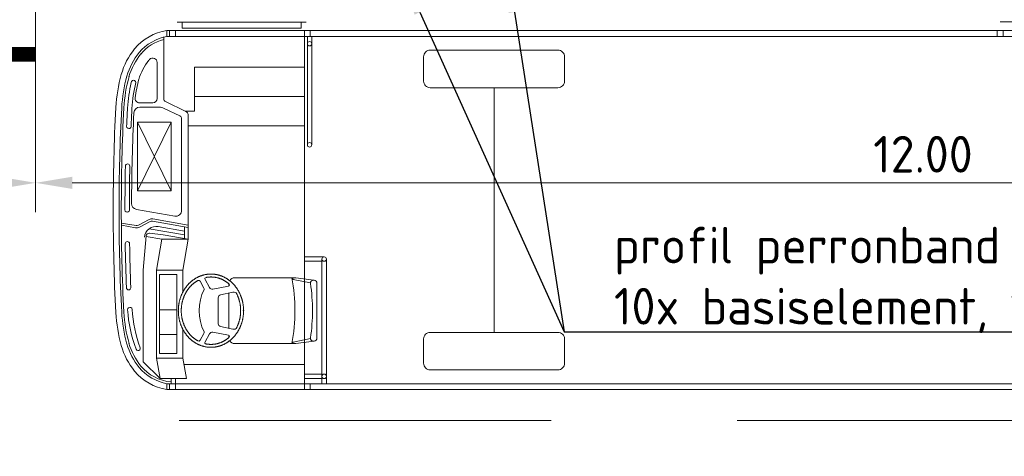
# Model space of a CAD drawing. Header units: metres. Extents: x -699 to 2316, y -1199 to 781.
# Tile 409 of 593: x 799 to 806, y -219 to -216. Entities that reach past the tile are written whole.
import ezdxf
from ezdxf import colors
from ezdxf.entities.mleader import LeaderData, LeaderLine
from ezdxf.math import Vec2, Vec3

# ---------------------------------------------------------------- set-up
doc = ezdxf.new("R2010")
doc.units = ezdxf.units.M
doc.header["$PDMODE"] = 1
doc.linetypes.add('HIDDENX2', pattern=[19.05, 12.7, -6.35])
for name, color, linetype, lineweight in [('N-WE-VH-KANTVERHARDING-G', 210, 'Continuous', 35), ('N-WE-VW-MARKERING_LANGS_STREEP_DOORGETROKKEN-G', 7, 'Continuous', 13), ('X-XX-AL-AANKLEDING-G', 7, 'Continuous', 35), ('X-XX-AL-M', 7, 'Continuous', 18), ('X-XX-AL-T25', 7, 'Continuous', 25)]:
    doc.layers.add(name, color=color, linetype=linetype, lineweight=lineweight)
doc.styles.add('NLCS-ISO-M100-T25', font='NLCS-ISO.ttf', dxfattribs={"height": 0.25})
doc.dimstyles.new('NLCS-M100-T25-PIJL_A_L2_H1', dxfattribs={"dimscale": 0.1, "dimtxt": 2.5, "dimasz": 2.5, "dimexe": 2, "dimexo": 2, "dimgap": 0.7, "dimtad": 1, "dimzin": 0, "dimdsep": 46, "dimtxsty": 'NLCS-ISO-M100-T25', "dimcen": 0, "dimdle": 2, "dimclrd": 256, "dimclre": 256, "dimclrt": 256, "dimadec": 1, "dimazin": 0, "dimtfac": 1, "dimtdec": 3, "dimtofl": 0, "dimtmove": 0, "dimatfit": 3, "dimfxl": 2, "dimtfillclr": 256, "dimtolj": 1, "dimtzin": 0, "dimlwd": -1, "dimlwe": -1, "dimarcsym": 0})

# ---------------------------------------------------------------- blocks, each defined once
blk = doc.blocks.new('bus12metertypetekening')
at = {"color": 253, "lineweight": 5}
for p, q in [((1.3162, 1.2814), (0.4362, 1.2814)), ((0.4702, 1.2414), (0.4702, 1.2814)), ((1.2822, 1.2414), (1.2822, 1.2814)), ((7.385, 1.2844), (6.055, 1.2844)), ((11.665, 1.225), (0.365, 1.225)), ((0.365, 1.225), (0.365, 1.185)), ((0.385, 1.225), (0.385, 1.185)), ((0.425, 1.225), (0.425, 1.185)), ((1.2822, 1.2414), (0.4702, 1.2414)), ((1.305, 1.225), (1.305, 1.185)), ((1.345, 1.225), (1.345, 1.185)), ((6.035, 1.185), (6.035, 1.225)), ((6.075, 1.185), (6.075, 1.225)), ((0.345, 1.18), (0.345, 0.7576)), ((0.3684, 1.185), (11.6623, 1.185)), ((1.305, 1.185), (1.305, 0.23)), ((1.325, 1.185), (1.325, 0.445)), ((1.355, 1.185), (1.355, 0.445)), ((0.3, 1.0069), (0.3, 0.7617)), ((1.305, 0.975), (0.555, 0.975)), ((0.555, 0.675), (0.555, 0.975)), ((2.6, 0.8347), (2.6, -0.8347)), ((0.495, 0.6732), (0.3563, 0.7396)), ((1.305, 0.775), (0.555, 0.775)), ((0.27, 0.7317), (0.1791, 0.7317)), ((0.3131, 0.7017), (0.1808, 0.7017)), ((0.4556, 0.6421), (0.3477, 0.6938)), ((0.555, 0.675), (0.4911, 0.675)), ((0.467, -0.0022), (0.467, 0.6241)), ((0.512, -0.2), (0.512, 0.6461)), ((0.1652, 0.1298), (0.1652, 0.5998)), ((0.395, 0.1298), (0.1652, 0.5998)), ((0.1652, 0.1298), (0.395, 0.5998)), ((0.395, 0.5998), (0.1652, 0.5998)), ((0.395, 0.1298), (0.395, 0.5998)), ((1.305, 0.575), (0.512, 0.575)), ((1.305, 0.23), (1.305, -0.4707)), ((0.395, 0.1298), (0.1652, 0.1298)), ((0.4201, -0.0416), (0.158, 0.0046)), ((0.1714, -0.1041), (0.2449, -0.065)), ((0.512, -0.1035), (0.2707, -0.061)), ((0.1553, -0.1066), (0.0551, -0.089)), ((0.1527, -0.1214), (0.0552, -0.1042)), ((0.1784, -0.1173), (0.252, -0.0783)), ((0.487, -0.1702), (0.2454, -0.1276)), ((0.512, -0.1188), (0.268, -0.0757)), ((0.487, -0.1448), (0.3069, -0.1131)), ((0.487, -0.1956), (0.487, -0.1144)), ((0.205, -0.41), (0.224, -0.1769)), ((0.332, -0.2), (0.2237, -0.1809)), ((0.3412, -0.1699), (0.2463, -0.1586)), ((0.295, -0.41), (0.332, -0.2)), ((0.512, -0.2), (0.332, -0.2)), ((0.512, -0.2), (0.3412, -0.1699)), ((0.475, -0.41), (0.512, -0.2)), ((1.44, -0.32), (1.305, -0.32)), ((1.425, -1.185), (1.425, -0.335)), ((1.455, -1.185), (1.455, -0.335)), ((1.425, -0.35), (1.305, -0.35)), ((0.205, -1.0355), (0.205, -0.41)), ((0.295, -1.01), (0.295, -0.41)), ((0.295, -0.41), (0.475, -0.41)), ((0.315, -0.98), (0.315, -0.44)), ((0.315, -0.44), (0.435, -0.44)), ((0.435, -0.98), (0.435, -0.44)), ((0.475, -0.56), (0.475, -0.41)), ((1.2333, -0.462), (0.83, -0.462)), ((1.2466, -0.4629), (1.3689, -0.4792)), ((0.6194, -0.5324), (0.5925, -0.4854)), ((0.6581, -0.5296), (0.6264, -0.4741)), ((0.7869, -0.5204), (0.6789, -0.5394)), ((0.79, -0.5185), (0.79, -0.504)), ((1.3463, -0.4972), (1.2283, -0.4732)), ((1.305, -0.9033), (1.305, -0.4707)), ((1.3689, -0.4792), (1.3726, -0.4797)), ((1.39, -0.4995), (1.39, -0.687)), ((0.717, -0.7758), (0.717, -0.5982)), ((0.8166, -0.5608), (0.7328, -0.5786)), ((0.79, -0.8076), (0.79, -0.5664)), ((0.435, -0.68), (0.315, -0.68)), ((1.39, -0.8745), (1.39, -0.687)), ((0.8166, -0.8132), (0.7328, -0.7954)), ((0.435, -0.85), (0.315, -0.85)), ((0.475, -1.01), (0.475, -0.8137)), ((0.6194, -0.8416), (0.5925, -0.8886)), ((0.6581, -0.8443), (0.6264, -0.8999)), ((0.7869, -0.8535), (0.6789, -0.8346)), ((0.79, -0.87), (0.79, -0.8555)), ((1.2333, -0.912), (0.83, -0.912)), ((1.3463, -0.8768), (1.2283, -0.9008)), ((1.2466, -0.9111), (1.3689, -0.8948)), ((1.305, -1.185), (1.305, -0.9033)), ((1.3689, -0.8948), (1.3726, -0.8943)), ((0.435, -0.98), (0.315, -0.98)), ((0.205, -1.0355), (0.3197, -1.15)), ((0.475, -1.01), (0.295, -1.01)), ((0.295, -1.01), (0.3197, -1.15)), ((0.475, -1.01), (0.4997, -1.15)), ((1.305, -1.055), (0.4829, -1.055)), ((1.425, -1.12), (1.305, -1.12)), ((0.3197, -1.15), (0.4997, -1.15)), ((11.6623, -1.185), (0.365, -1.185)), ((0.365, -1.225), (0.365, -1.185)), ((0.385, -1.225), (0.385, -1.185)), ((0.395, -1.185), (0.395, -1.15)), ((0.425, -1.185), (0.425, -1.15)), ((0.425, -1.225), (0.425, -1.185)), ((0.425, -1.185), (0.4258, -1.185)), ((1.425, -1.15), (1.305, -1.15)), ((1.305, -1.225), (1.305, -1.185)), ((1.345, -1.225), (1.345, -1.185)), ((11.665, -1.225), (0.365, -1.225))]:
    blk.add_line(p, q, dxfattribs=at)
at = {"color": 253, "lineweight": 5, "flags": 128}
for points in [[(2.1639, 0.8347, -0.414214), (2.1189, 0.8797), (2.1189, 1.0461, -0.414214), (2.1639, 1.0911), (3.0361, 1.0911, -0.414214), (3.0811, 1.0461), (3.0811, 0.8797, -0.414214), (3.0361, 0.8347)], [(2.1639, -0.8347, 0.414214), (2.1189, -0.8797), (2.1189, -1.0461, 0.414214), (2.1639, -1.0911), (3.0361, -1.0911, 0.414214), (3.0811, -1.0461), (3.0811, -0.8797, 0.414214), (3.0361, -0.8347)]]:
    blk.add_lwpolyline(points, format="xyb", close=True, dxfattribs=at)
at = {"color": 253, "lineweight": 5}
blk.add_lwpolyline([(0.888, -0.687, 0.177238), (0.8881, -0.6874, 0.102788), (0.8886, -0.6877, 0.064206), (0.8892, -0.6879, 0.050703), (0.89, -0.688, 0.050703), (0.8907, -0.6879, 0.064206), (0.8914, -0.6877, 0.102788), (0.8918, -0.6874, 0.177238), (0.892, -0.687, 0.177238), (0.8918, -0.6866, 0.102788), (0.8914, -0.6863, 0.064206), (0.8907, -0.6861, 0.050703), (0.89, -0.686, 0.050703), (0.8892, -0.6861, 0.064206), (0.8886, -0.6863, 0.102788), (0.8881, -0.6866, 0.177238)], format="xyb", close=True, dxfattribs=at)
for points in [[(0.667, -0.937, 0), (0.6699, -0.937, 0), (0.6728, -0.9369, 0), (0.6757, -0.9368, 0), (0.6786, -0.9367, 0), (0.6814, -0.9365, 0), (0.6843, -0.9362, 0), (0.6872, -0.936, 0), (0.6901, -0.9357, 0), (0.693, -0.9353, 0), (0.6958, -0.9349, 0), (0.6987, -0.9345, 0), (0.7016, -0.934, 0), (0.7044, -0.9334, 0), (0.7073, -0.9329, 0), (0.7101, -0.9323, 0), (0.7129, -0.9316, 0), (0.7158, -0.9309, 0), (0.7186, -0.9302, 0), (0.7214, -0.9294, 0), (0.7242, -0.9286, 0), (0.727, -0.9278, 0), (0.7298, -0.9269, 0), (0.7325, -0.9259, 0), (0.7353, -0.925, 0), (0.738, -0.9239, 0), (0.7408, -0.9229, 0), (0.7435, -0.9218, 0), (0.7462, -0.9207, 0), (0.7489, -0.9195, 0), (0.7516, -0.9183, 0), (0.7542, -0.917, 0), (0.7569, -0.9157, 0), (0.7595, -0.9144, 0), (0.7622, -0.913, 0), (0.7648, -0.9116, 0), (0.7674, -0.9102, 0), (0.7699, -0.9087, 0), (0.7725, -0.9072, 0), (0.775, -0.9056, 0), (0.7775, -0.904, 0), (0.78, -0.9024, 0), (0.7825, -0.9007, 0), (0.785, -0.899, 0), (0.7874, -0.8973, 0), (0.7898, -0.8955, 0), (0.7923, -0.8937, 0), (0.7946, -0.8919, 0), (0.797, -0.89, 0), (0.7993, -0.8881, 0), (0.8016, -0.8862, 0), (0.8039, -0.8842, 0), (0.8062, -0.8822, 0), (0.8085, -0.8801, 0), (0.8107, -0.878, 0), (0.8129, -0.8759, 0), (0.815, -0.8738, 0), (0.8172, -0.8716, 0), (0.8193, -0.8694, 0), (0.8214, -0.8672, 0), (0.8235, -0.8649, 0), (0.8255, -0.8626, 0), (0.8275, -0.8603, 0), (0.8295, -0.8579, 0), (0.8315, -0.8556, 0), (0.8334, -0.8532, 0), (0.8353, -0.8507, 0), (0.8372, -0.8482, 0), (0.8391, -0.8458, 0), (0.8409, -0.8432, 0), (0.8427, -0.8407, 0), (0.8445, -0.8381, 0), (0.8462, -0.8355, 0), (0.8479, -0.8329, 0), (0.8496, -0.8302, 0), (0.8512, -0.8276, 0), (0.8528, -0.8249, 0), (0.8544, -0.8222, 0), (0.8559, -0.8194, 0), (0.8575, -0.8167, 0), (0.8589, -0.8139, 0), (0.8604, -0.8111, 0), (0.8618, -0.8082, 0), (0.8632, -0.8054, 0), (0.8645, -0.8025, 0), (0.8659, -0.7996, 0), (0.8672, -0.7967, 0), (0.8684, -0.7938, 0), (0.8696, -0.7909, 0), (0.8708, -0.7879, 0), (0.872, -0.7849, 0), (0.8731, -0.7819, 0), (0.8742, -0.7789, 0), (0.8752, -0.7759, 0), (0.8762, -0.7728, 0), (0.8772, -0.7698, 0), (0.8781, -0.7667, 0), (0.879, -0.7636, 0), (0.8799, -0.7605, 0), (0.8807, -0.7574, 0), (0.8815, -0.7543, 0), (0.8823, -0.7512, 0), (0.883, -0.748, 0), (0.8837, -0.7449, 0), (0.8843, -0.7417, 0), (0.885, -0.7386, 0), (0.8855, -0.7354, 0), (0.8861, -0.7322, 0), (0.8866, -0.729, 0), (0.8871, -0.7258, 0), (0.8875, -0.7226, 0), (0.8879, -0.7194, 0), (0.8882, -0.7161, 0), (0.8886, -0.7129, 0), (0.8888, -0.7097, 0), (0.8891, -0.7064, 0), (0.8893, -0.7032, 0), (0.8895, -0.7, 0), (0.8896, -0.6967, 0), (0.8897, -0.6935, 0), (0.8897, -0.6902, 0), (0.8898, -0.687, 0), (0.8897, -0.6838, 0), (0.8897, -0.6805, 0), (0.8896, -0.6773, 0), (0.8895, -0.674, 0), (0.8893, -0.6708, 0), (0.8891, -0.6675, 0), (0.8888, -0.6643, 0), (0.8886, -0.6611, 0), (0.8882, -0.6579, 0), (0.8879, -0.6546, 0), (0.8875, -0.6514, 0), (0.8871, -0.6482, 0), (0.8866, -0.645, 0), (0.8861, -0.6418, 0), (0.8855, -0.6386, 0), (0.885, -0.6354, 0), (0.8843, -0.6323, 0), (0.8837, -0.6291, 0), (0.883, -0.626, 0), (0.8823, -0.6228, 0), (0.8815, -0.6197, 0), (0.8807, -0.6166, 0), (0.8799, -0.6135, 0), (0.879, -0.6104, 0), (0.8781, -0.6073, 0), (0.8772, -0.6042, 0), (0.8762, -0.6012, 0), (0.8752, -0.5981, 0), (0.8742, -0.5951, 0), (0.8731, -0.5921, 0), (0.872, -0.5891, 0), (0.8708, -0.5861, 0), (0.8696, -0.5831, 0), (0.8684, -0.5802, 0), (0.8672, -0.5773, 0), (0.8659, -0.5744, 0), (0.8645, -0.5715, 0), (0.8632, -0.5686, 0), (0.8618, -0.5658, 0), (0.8604, -0.5629, 0), (0.8589, -0.5601, 0), (0.8575, -0.5573, 0), (0.8559, -0.5546, 0), (0.8544, -0.5518, 0), (0.8528, -0.5491, 0), (0.8512, -0.5464, 0), (0.8496, -0.5437, 0), (0.8479, -0.5411, 0), (0.8462, -0.5385, 0), (0.8445, -0.5359, 0), (0.8427, -0.5333, 0), (0.8409, -0.5308, 0), (0.8391, -0.5282, 0), (0.8372, -0.5257, 0), (0.8353, -0.5233, 0), (0.8334, -0.5208, 0), (0.8315, -0.5184, 0), (0.8295, -0.516, 0), (0.8275, -0.5137, 0), (0.8255, -0.5114, 0), (0.8235, -0.5091, 0), (0.8214, -0.5068, 0), (0.8193, -0.5046, 0), (0.8172, -0.5024, 0), (0.815, -0.5002, 0), (0.8129, -0.4981, 0), (0.8107, -0.4959, 0), (0.8085, -0.4939, 0), (0.8062, -0.4918, 0), (0.8039, -0.4898, 0), (0.8016, -0.4878, 0), (0.7993, -0.4859, 0), (0.797, -0.484, 0), (0.7946, -0.4821, 0), (0.7923, -0.4803, 0), (0.7898, -0.4785, 0), (0.7874, -0.4767, 0), (0.785, -0.4749, 0), (0.7825, -0.4732, 0), (0.78, -0.4716, 0), (0.7775, -0.47, 0), (0.775, -0.4684, 0), (0.7725, -0.4668, 0), (0.7699, -0.4653, 0), (0.7674, -0.4638, 0), (0.7648, -0.4624, 0), (0.7622, -0.461, 0), (0.7595, -0.4596, 0), (0.7569, -0.4583, 0), (0.7542, -0.457, 0), (0.7516, -0.4557, 0), (0.7489, -0.4545, 0), (0.7462, -0.4533, 0), (0.7435, -0.4522, 0), (0.7408, -0.4511, 0), (0.738, -0.45, 0), (0.7353, -0.449, 0), (0.7325, -0.4481, 0), (0.7298, -0.4471, 0), (0.727, -0.4462, 0), (0.7242, -0.4454, 0), (0.7214, -0.4446, 0), (0.7186, -0.4438, 0), (0.7158, -0.4431, 0), (0.7129, -0.4424, 0), (0.7101, -0.4417, 0), (0.7073, -0.4411, 0), (0.7044, -0.4405, 0), (0.7016, -0.44, 0), (0.6987, -0.4395, 0), (0.6958, -0.4391, 0), (0.693, -0.4387, 0), (0.6901, -0.4383, 0), (0.6872, -0.438, 0), (0.6843, -0.4378, 0), (0.6814, -0.4375, 0), (0.6786, -0.4373, 0), (0.6757, -0.4372, 0), (0.6728, -0.4371, 0), (0.6699, -0.437, 0), (0.667, -0.437, 0), (0.6641, -0.437, 0), (0.6612, -0.4371, 0), (0.6583, -0.4372, 0), (0.6554, -0.4373, 0), (0.6525, -0.4375, 0), (0.6497, -0.4378, 0), (0.6468, -0.438, 0), (0.6439, -0.4383, 0), (0.641, -0.4387, 0), (0.6382, -0.4391, 0), (0.6353, -0.4395, 0), (0.6324, -0.44, 0), (0.6296, -0.4405, 0), (0.6267, -0.4411, 0), (0.6239, -0.4417, 0), (0.6211, -0.4424, 0), (0.6182, -0.4431, 0), (0.6154, -0.4438, 0), (0.6126, -0.4446, 0), (0.6098, -0.4454, 0), (0.607, -0.4462, 0), (0.6042, -0.4471, 0), (0.6015, -0.4481, 0), (0.5987, -0.449, 0), (0.596, -0.45, 0), (0.5932, -0.4511, 0), (0.5905, -0.4522, 0), (0.5878, -0.4533, 0), (0.5851, -0.4545, 0), (0.5824, -0.4557, 0), (0.5798, -0.457, 0), (0.5771, -0.4583, 0), (0.5745, -0.4596, 0), (0.5718, -0.461, 0), (0.5692, -0.4624, 0), (0.5666, -0.4638, 0), (0.5641, -0.4653, 0), (0.5615, -0.4668, 0), (0.559, -0.4684, 0), (0.5565, -0.47, 0), (0.554, -0.4716, 0), (0.5515, -0.4732, 0), (0.549, -0.4749, 0), (0.5466, -0.4767, 0), (0.5441, -0.4785, 0), (0.5417, -0.4803, 0), (0.5394, -0.4821, 0), (0.537, -0.484, 0), (0.5347, -0.4859, 0), (0.5324, -0.4878, 0), (0.5301, -0.4898, 0), (0.5278, -0.4918, 0), (0.5255, -0.4939, 0), (0.5233, -0.496, 0), (0.5211, -0.4981, 0), (0.519, -0.5002, 0), (0.5168, -0.5024, 0), (0.5147, -0.5046, 0), (0.5126, -0.5068, 0), (0.5105, -0.5091, 0), (0.5085, -0.5114, 0), (0.5065, -0.5137, 0), (0.5045, -0.5161, 0), (0.5025, -0.5184, 0), (0.5006, -0.5208, 0), (0.4987, -0.5233, 0), (0.4968, -0.5258, 0), (0.4949, -0.5282, 0), (0.4931, -0.5308, 0), (0.4913, -0.5333, 0), (0.4895, -0.5359, 0), (0.4878, -0.5385, 0), (0.4861, -0.5411, 0), (0.4844, -0.5438, 0), (0.4828, -0.5464, 0), (0.4812, -0.5491, 0), (0.4796, -0.5518, 0), (0.4781, -0.5546, 0), (0.4765, -0.5573, 0), (0.4751, -0.5601, 0), (0.4736, -0.5629, 0), (0.4722, -0.5658, 0), (0.4708, -0.5686, 0), (0.4695, -0.5715, 0), (0.4681, -0.5744, 0), (0.4668, -0.5773, 0), (0.4656, -0.5802, 0), (0.4644, -0.5831, 0), (0.4632, -0.5861, 0), (0.462, -0.5891, 0), (0.4609, -0.5921, 0), (0.4598, -0.5951, 0), (0.4588, -0.5981, 0), (0.4578, -0.6012, 0), (0.4568, -0.6042, 0), (0.4559, -0.6073, 0), (0.455, -0.6104, 0), (0.4541, -0.6135, 0), (0.4533, -0.6166, 0), (0.4525, -0.6197, 0), (0.4517, -0.6228, 0), (0.451, -0.626, 0), (0.4503, -0.6291, 0), (0.4496, -0.6323, 0), (0.449, -0.6354, 0), (0.4485, -0.6386, 0), (0.4479, -0.6418, 0), (0.4474, -0.645, 0), (0.4469, -0.6482, 0), (0.4465, -0.6514, 0), (0.4461, -0.6546, 0), (0.4458, -0.6579, 0), (0.4454, -0.6611, 0), (0.4452, -0.6643, 0), (0.4449, -0.6675, 0), (0.4447, -0.6708, 0), (0.4445, -0.674, 0), (0.4444, -0.6773, 0), (0.4443, -0.6805, 0), (0.4443, -0.6838, 0), (0.4442, -0.687, 0), (0.4443, -0.6902, 0), (0.4443, -0.6935, 0), (0.4444, -0.6967, 0), (0.4445, -0.7, 0), (0.4447, -0.7032, 0), (0.4449, -0.7065, 0), (0.4452, -0.7097, 0), (0.4454, -0.7129, 0), (0.4458, -0.7161, 0), (0.4461, -0.7194, 0), (0.4465, -0.7226, 0), (0.4469, -0.7258, 0), (0.4474, -0.729, 0), (0.4479, -0.7322, 0), (0.4485, -0.7354, 0), (0.449, -0.7386, 0), (0.4497, -0.7417, 0), (0.4503, -0.7449, 0), (0.451, -0.748, 0), (0.4517, -0.7512, 0), (0.4525, -0.7543, 0), (0.4533, -0.7574, 0), (0.4541, -0.7605, 0), (0.455, -0.7636, 0), (0.4559, -0.7667, 0), (0.4568, -0.7698, 0), (0.4578, -0.7728, 0), (0.4588, -0.7759, 0), (0.4598, -0.7789, 0), (0.4609, -0.7819, 0), (0.462, -0.7849, 0), (0.4632, -0.7879, 0), (0.4644, -0.7909, 0), (0.4656, -0.7938, 0), (0.4668, -0.7967, 0), (0.4681, -0.7996, 0), (0.4695, -0.8025, 0), (0.4708, -0.8054, 0), (0.4722, -0.8082, 0), (0.4736, -0.8111, 0), (0.4751, -0.8139, 0), (0.4765, -0.8167, 0), (0.4781, -0.8194, 0), (0.4796, -0.8222, 0), (0.4812, -0.8249, 0), (0.4828, -0.8276, 0), (0.4844, -0.8302, 0), (0.4861, -0.8329, 0), (0.4878, -0.8355, 0), (0.4896, -0.8381, 0), (0.4913, -0.8407, 0), (0.4931, -0.8432, 0), (0.4949, -0.8458, 0), (0.4968, -0.8482, 0), (0.4987, -0.8507, 0), (0.5006, -0.8532, 0), (0.5025, -0.8556, 0), (0.5045, -0.8579, 0), (0.5065, -0.8603, 0), (0.5085, -0.8626, 0), (0.5105, -0.8649, 0), (0.5126, -0.8672, 0), (0.5147, -0.8694, 0), (0.5168, -0.8716, 0), (0.519, -0.8738, 0), (0.5211, -0.8759, 0), (0.5233, -0.878, 0), (0.5256, -0.8801, 0), (0.5278, -0.8822, 0), (0.5301, -0.8842, 0), (0.5324, -0.8862, 0), (0.5347, -0.8881, 0), (0.537, -0.89, 0), (0.5394, -0.8919, 0), (0.5418, -0.8937, 0), (0.5442, -0.8955, 0), (0.5466, -0.8973, 0), (0.549, -0.8991, 0), (0.5515, -0.9008, 0), (0.554, -0.9024, 0), (0.5565, -0.904, 0), (0.559, -0.9056, 0), (0.5615, -0.9072, 0), (0.5641, -0.9087, 0), (0.5667, -0.9102, 0), (0.5692, -0.9116, 0), (0.5718, -0.913, 0), (0.5745, -0.9144, 0), (0.5771, -0.9157, 0), (0.5798, -0.917, 0), (0.5824, -0.9183, 0), (0.5851, -0.9195, 0), (0.5878, -0.9207, 0), (0.5905, -0.9218, 0), (0.5932, -0.9229, 0), (0.596, -0.9239, 0), (0.5987, -0.925, 0), (0.6015, -0.9259, 0), (0.6042, -0.9269, 0), (0.607, -0.9278, 0), (0.6098, -0.9286, 0), (0.6126, -0.9294, 0), (0.6154, -0.9302, 0), (0.6182, -0.9309, 0), (0.6211, -0.9316, 0), (0.6239, -0.9323, 0), (0.6267, -0.9329, 0), (0.6296, -0.9334, 0), (0.6324, -0.934, 0), (0.6353, -0.9345, 0), (0.6382, -0.9349, 0), (0.641, -0.9353, 0), (0.6439, -0.9357, 0), (0.6468, -0.936, 0), (0.6497, -0.9362, 0), (0.6526, -0.9365, 0), (0.6554, -0.9367, 0), (0.6583, -0.9368, 0), (0.6612, -0.9369, 0), (0.6641, -0.937, 0), (0.667, -0.937, 0)], [(0.7883, -0.5027, 0), (0.7866, -0.5013, 0), (0.7845, -0.4995, 0), (0.7823, -0.4978, 0), (0.7801, -0.4962, 0), (0.7779, -0.4945, 0), (0.7757, -0.4929, 0), (0.7735, -0.4913, 0), (0.7713, -0.4898, 0), (0.769, -0.4883, 0), (0.7668, -0.4868, 0), (0.7645, -0.4853, 0), (0.7622, -0.4839, 0), (0.7598, -0.4825, 0), (0.7575, -0.4812, 0), (0.7552, -0.4799, 0), (0.7528, -0.4786, 0), (0.7504, -0.4774, 0), (0.748, -0.4762, 0), (0.7456, -0.475, 0), (0.7432, -0.4739, 0), (0.7408, -0.4728, 0), (0.7384, -0.4717, 0), (0.7359, -0.4707, 0), (0.7335, -0.4697, 0), (0.731, -0.4688, 0), (0.7285, -0.4678, 0), (0.726, -0.467, 0), (0.7235, -0.4661, 0), (0.721, -0.4653, 0), (0.7185, -0.4645, 0), (0.716, -0.4638, 0), (0.7134, -0.4631, 0), (0.7109, -0.4625, 0), (0.7083, -0.4618, 0), (0.7058, -0.4612, 0), (0.7032, -0.4607, 0), (0.7007, -0.4602, 0), (0.6981, -0.4597, 0), (0.6955, -0.4593, 0), (0.693, -0.4589, 0), (0.6904, -0.4585, 0), (0.6878, -0.4582, 0), (0.6852, -0.4579, 0), (0.6826, -0.4577, 0), (0.68, -0.4575, 0), (0.6774, -0.4573, 0), (0.6748, -0.4572, 0), (0.6722, -0.4571, 0), (0.6696, -0.457, 0), (0.667, -0.457, 0), (0.6644, -0.457, 0), (0.6618, -0.4571, 0), (0.6592, -0.4572, 0), (0.6566, -0.4573, 0), (0.654, -0.4575, 0), (0.6514, -0.4577, 0), (0.6488, -0.4579, 0), (0.6463, -0.4582, 0), (0.6437, -0.4585, 0), (0.6411, -0.4589, 0), (0.6385, -0.4593, 0), (0.6359, -0.4597, 0), (0.6334, -0.4602, 0), (0.6333, -0.4602, 0)], [(0.5779, -0.4805, 0), (0.5765, -0.4812, 0), (0.5742, -0.4826, 0), (0.5719, -0.4839, 0), (0.5696, -0.4853, 0), (0.5673, -0.4868, 0), (0.565, -0.4883, 0), (0.5627, -0.4898, 0), (0.5605, -0.4913, 0), (0.5583, -0.4929, 0), (0.5561, -0.4945, 0), (0.5539, -0.4962, 0), (0.5517, -0.4978, 0), (0.5496, -0.4996, 0), (0.5474, -0.5013, 0), (0.5453, -0.5031, 0), (0.5432, -0.5049, 0), (0.5412, -0.5067, 0), (0.5391, -0.5086, 0), (0.5371, -0.5105, 0), (0.5351, -0.5124, 0), (0.5331, -0.5144, 0), (0.5311, -0.5163, 0), (0.5292, -0.5184, 0), (0.5273, -0.5204, 0), (0.5254, -0.5225, 0), (0.5235, -0.5246, 0), (0.5217, -0.5267, 0), (0.5198, -0.5289, 0), (0.518, -0.5311, 0), (0.5163, -0.5333, 0), (0.5145, -0.5355, 0), (0.5128, -0.5378, 0), (0.5111, -0.5401, 0), (0.5094, -0.5424, 0), (0.5078, -0.5447, 0), (0.5061, -0.5471, 0), (0.5045, -0.5495, 0), (0.503, -0.5519, 0), (0.5014, -0.5543, 0), (0.4999, -0.5568, 0), (0.4984, -0.5593, 0), (0.497, -0.5618, 0), (0.4956, -0.5643, 0), (0.4942, -0.5669, 0), (0.4928, -0.5694, 0), (0.4914, -0.572, 0), (0.4901, -0.5746, 0), (0.4889, -0.5773, 0), (0.4876, -0.5799, 0), (0.4864, -0.5826, 0), (0.4852, -0.5853, 0), (0.484, -0.588, 0), (0.4829, -0.5907, 0), (0.4818, -0.5934, 0), (0.4808, -0.5962, 0), (0.4797, -0.599, 0), (0.4787, -0.6017, 0), (0.4778, -0.6045, 0), (0.4768, -0.6074, 0), (0.4759, -0.6102, 0), (0.475, -0.613, 0), (0.4742, -0.6159, 0), (0.4734, -0.6188, 0), (0.4726, -0.6216, 0), (0.4719, -0.6245, 0), (0.4712, -0.6274, 0), (0.4705, -0.6303, 0), (0.4699, -0.6333, 0), (0.4693, -0.6362, 0), (0.4687, -0.6391, 0), (0.4682, -0.6421, 0), (0.4677, -0.6451, 0), (0.4672, -0.648, 0), (0.4668, -0.651, 0), (0.4664, -0.654, 0), (0.466, -0.657, 0), (0.4657, -0.6599, 0), (0.4654, -0.6629, 0), (0.4651, -0.6659, 0), (0.4649, -0.6689, 0), (0.4647, -0.672, 0), (0.4645, -0.675, 0), (0.4644, -0.678, 0), (0.4643, -0.681, 0), (0.4643, -0.684, 0), (0.4643, -0.687, 0), (0.4643, -0.69, 0), (0.4643, -0.693, 0), (0.4644, -0.696, 0), (0.4645, -0.6991, 0), (0.4647, -0.7021, 0), (0.4649, -0.7051, 0), (0.4651, -0.7081, 0), (0.4654, -0.7111, 0), (0.4657, -0.7141, 0), (0.466, -0.7171, 0), (0.4664, -0.72, 0), (0.4668, -0.723, 0), (0.4672, -0.726, 0), (0.4677, -0.729, 0), (0.4682, -0.7319, 0), (0.4687, -0.7349, 0), (0.4693, -0.7378, 0), (0.4699, -0.7407, 0), (0.4705, -0.7437, 0), (0.4712, -0.7466, 0), (0.4719, -0.7495, 0), (0.4726, -0.7524, 0), (0.4734, -0.7553, 0), (0.4742, -0.7581, 0), (0.475, -0.761, 0), (0.4759, -0.7638, 0), (0.4768, -0.7667, 0), (0.4778, -0.7695, 0), (0.4787, -0.7723, 0), (0.4797, -0.7751, 0), (0.4808, -0.7778, 0), (0.4818, -0.7806, 0), (0.4829, -0.7833, 0), (0.484, -0.786, 0), (0.4852, -0.7888, 0), (0.4864, -0.7914, 0), (0.4876, -0.7941, 0), (0.4889, -0.7968, 0), (0.4901, -0.7994, 0), (0.4914, -0.802, 0), (0.4928, -0.8046, 0), (0.4941, -0.8072, 0), (0.4955, -0.8097, 0), (0.497, -0.8122, 0), (0.4984, -0.8147, 0), (0.4999, -0.8172, 0), (0.5014, -0.8197, 0), (0.503, -0.8221, 0), (0.5045, -0.8245, 0), (0.5061, -0.8269, 0), (0.5077, -0.8293, 0), (0.5094, -0.8316, 0), (0.5111, -0.8339, 0), (0.5128, -0.8362, 0), (0.5145, -0.8385, 0), (0.5162, -0.8407, 0), (0.518, -0.8429, 0), (0.5198, -0.8451, 0), (0.5216, -0.8473, 0), (0.5235, -0.8494, 0), (0.5254, -0.8515, 0), (0.5273, -0.8536, 0), (0.5292, -0.8556, 0), (0.5311, -0.8577, 0), (0.5331, -0.8596, 0), (0.5351, -0.8616, 0), (0.5371, -0.8635, 0), (0.5391, -0.8654, 0), (0.5412, -0.8673, 0), (0.5432, -0.8691, 0), (0.5453, -0.8709, 0), (0.5474, -0.8727, 0), (0.5496, -0.8745, 0), (0.5517, -0.8762, 0), (0.5539, -0.8778, 0), (0.5561, -0.8795, 0), (0.5583, -0.8811, 0), (0.5605, -0.8827, 0), (0.5627, -0.8842, 0), (0.565, -0.8857, 0), (0.5673, -0.8872, 0), (0.5696, -0.8887, 0), (0.5719, -0.8901, 0), (0.5742, -0.8914, 0), (0.5765, -0.8928, 0), (0.5776, -0.8934, 0)], [(0.8423, -0.8025, 0), (0.8426, -0.802, 0), (0.8439, -0.7994, 0), (0.8452, -0.7967, 0), (0.8464, -0.7941, 0), (0.8476, -0.7914, 0), (0.8488, -0.7887, 0), (0.85, -0.786, 0), (0.8511, -0.7833, 0), (0.8522, -0.7806, 0), (0.8533, -0.7778, 0), (0.8543, -0.775, 0), (0.8553, -0.7723, 0), (0.8563, -0.7695, 0), (0.8572, -0.7666, 0), (0.8581, -0.7638, 0), (0.859, -0.761, 0), (0.8598, -0.7581, 0), (0.8606, -0.7552, 0), (0.8614, -0.7524, 0), (0.8621, -0.7495, 0), (0.8628, -0.7466, 0), (0.8635, -0.7437, 0), (0.8641, -0.7407, 0), (0.8647, -0.7378, 0), (0.8653, -0.7349, 0), (0.8659, -0.7319, 0), (0.8664, -0.7289, 0), (0.8668, -0.726, 0), (0.8673, -0.723, 0), (0.8677, -0.72, 0), (0.868, -0.717, 0), (0.8683, -0.7141, 0), (0.8686, -0.7111, 0), (0.8689, -0.7081, 0), (0.8691, -0.7051, 0), (0.8693, -0.702, 0), (0.8695, -0.699, 0), (0.8696, -0.696, 0), (0.8697, -0.693, 0), (0.8697, -0.69, 0), (0.8698, -0.687, 0), (0.8697, -0.684, 0), (0.8697, -0.681, 0), (0.8696, -0.6779, 0), (0.8695, -0.6749, 0), (0.8693, -0.6719, 0), (0.8691, -0.6689, 0), (0.8689, -0.6659, 0), (0.8686, -0.6629, 0), (0.8684, -0.6599, 0), (0.868, -0.6569, 0), (0.8677, -0.654, 0), (0.8673, -0.651, 0), (0.8668, -0.648, 0), (0.8664, -0.645, 0), (0.8659, -0.6421, 0), (0.8653, -0.6391, 0), (0.8647, -0.6362, 0), (0.8641, -0.6332, 0), (0.8635, -0.6303, 0), (0.8628, -0.6274, 0), (0.8621, -0.6245, 0), (0.8614, -0.6216, 0), (0.8606, -0.6187, 0), (0.8598, -0.6159, 0), (0.859, -0.613, 0), (0.8581, -0.6102, 0), (0.8572, -0.6073, 0), (0.8563, -0.6045, 0), (0.8553, -0.6017, 0), (0.8543, -0.5989, 0), (0.8533, -0.5962, 0), (0.8522, -0.5934, 0), (0.8511, -0.5907, 0), (0.85, -0.588, 0), (0.8488, -0.5852, 0), (0.8476, -0.5826, 0), (0.8464, -0.5799, 0), (0.8452, -0.5772, 0), (0.8439, -0.5746, 0), (0.8429, -0.5726, 0)], [(0.6669, -0.917, 0), (0.6696, -0.917, 0), (0.6722, -0.9169, 0), (0.6748, -0.9168, 0), (0.6774, -0.9167, 0), (0.68, -0.9165, 0), (0.6826, -0.9163, 0), (0.6852, -0.9161, 0), (0.6878, -0.9158, 0), (0.6904, -0.9155, 0), (0.6929, -0.9151, 0), (0.6955, -0.9147, 0), (0.6981, -0.9143, 0), (0.7007, -0.9138, 0), (0.7032, -0.9133, 0), (0.7058, -0.9127, 0), (0.7083, -0.9122, 0), (0.7109, -0.9115, 0), (0.7134, -0.9109, 0), (0.7159, -0.9102, 0), (0.7185, -0.9094, 0), (0.721, -0.9087, 0), (0.7235, -0.9079, 0), (0.726, -0.907, 0), (0.7285, -0.9061, 0), (0.731, -0.9052, 0), (0.7334, -0.9043, 0), (0.7359, -0.9033, 0), (0.7383, -0.9023, 0), (0.7408, -0.9012, 0), (0.7432, -0.9001, 0), (0.7456, -0.899, 0), (0.748, -0.8978, 0), (0.7504, -0.8966, 0), (0.7528, -0.8954, 0), (0.7551, -0.8941, 0), (0.7575, -0.8928, 0), (0.7598, -0.8914, 0), (0.7621, -0.8901, 0), (0.7645, -0.8886, 0), (0.7667, -0.8872, 0), (0.769, -0.8857, 0), (0.7713, -0.8842, 0), (0.7735, -0.8827, 0), (0.7757, -0.8811, 0), (0.7779, -0.8795, 0), (0.7801, -0.8778, 0), (0.7823, -0.8761, 0), (0.7844, -0.8744, 0), (0.7866, -0.8727, 0), (0.7882, -0.8713, 0)], [(0.6314, -0.9134, 0), (0.6333, -0.9138, 0), (0.6359, -0.9143, 0), (0.6385, -0.9147, 0), (0.6411, -0.9151, 0), (0.6437, -0.9155, 0), (0.6462, -0.9158, 0), (0.6488, -0.9161, 0), (0.6514, -0.9163, 0), (0.654, -0.9165, 0), (0.6566, -0.9167, 0), (0.6592, -0.9168, 0), (0.6618, -0.9169, 0), (0.6644, -0.917, 0), (0.6672, -0.917, 0)]]:
    blk.add_polyline3d(points, dxfattribs=at)
for centre in [(1.34, 1.135), (1.34, 0.445), (1.44, -0.335), (1.44, -1.135)]:
    blk.add_circle(centre, 0.015, dxfattribs=at)
for centre, radius, start, end in [((0.4247, 0.8649), 0.365, 99.41913, 139.90387), ((0.4247, 0.8649), 0.325, 99.98337, 139.90387), ((0.4247, 0.8649), 0.31, 104.9039, 139.90387), ((0.5407, 0.7834), 0.5064, 141.3062, 163.76573), ((0.5407, 0.7834), 0.4664, 141.3062, 163.76573), ((0.5407, 0.7834), 0.4514, 141.3062, 163.76573), ((0.5407, 0.7834), 0.3814, 141.3062, 163.76573), ((0.4247, 0.8649), 0.24, 137.45503, 139.90387), ((0.27, 1.0069), 0.03, 0, 137.45428), ((1.1034, 0.6369), 1.0877, 164.6425, 176.66068), ((1.1034, 0.6369), 1.0477, 164.6425, 176.66068), ((1.1034, 0.6369), 1.0327, 164.6425, 176.66068), ((0.1384, 0.87), 0.0154, 359.99908, 180), ((1.1034, 0.6369), 0.9627, 164.6425, 172.31499), ((1.1034, 0.6369), 1.0077, 166.62714, 176.66068), ((1.1034, 0.6369), 0.9777, 166.20886, 176.66068), ((0.1791, 0.7617), 0.03, 172.31506, 269.99928), ((0.27, 0.7617), 0.03, 270, 0), ((0.365, 0.7576), 0.02, 180.00037, 244.40748), ((13, 0.025), 13, 177.0224, 180.11017), ((13, 0.025), 12.96, 177.0224, 180.11017), ((13, 0.025), 12.945, 177.0224, 180.11017), ((13, 0.025), 12.92, 177.02242, 177.57675), ((13, 0.025), 12.89, 177.02632, 177.57675), ((0.1808, 0.6617), 0.04, 90, 177.1568), ((0.3131, 0.6217), 0.08, 64.40662, 89.99994), ((0.482, 0.6461), 0.03, 0, 64.40756), ((13, 0.025), 12.875, 177.15678, 179.91533), ((0.447, 0.6241), 0.02, 0, 64.40651), ((0.1065, 0.5706), 0.015, 177.57739, 357.57741), ((13, 0.025), 12.92, 178.78036, 180.11017), ((0.0979, 0.3), 0.015, 0.00093, 180), ((13, 0.025), 12.89, 178.77751, 180.1111), ((13, -0.025), 13, 179.88983, 182.97759), ((0.095, 0.0001), 0.015, 179.71094, 359.71094), ((0.165, 0.044), 0.04, 179.91534, 259.99947), ((13, -0.025), 12.96, 179.88983, 182.97759), ((13, -0.025), 12.945, 179.88983, 182.97759), ((0.2637, -0.1004), 0.04, 79.99963, 117.97565), ((0.427, -0.0022), 0.04, 260.00014, 359.99989), ((0.1597, -0.082), 0.04, 259.9997, 297.97572), ((0.1597, -0.082), 0.025, 259.99957, 297.97604), ((0.293, -0.1918), 0.08, 79.99985, 175.33423), ((0.2637, -0.1004), 0.025, 80.00064, 117.97499), ((0.2439, -0.1785), 0.02, 83.23077, 175.33511), ((0.0966, -0.23), 0.015, 0.0056, 180), ((13, -0.025), 12.92, 180.90915, 182.24008), ((13, -0.025), 12.89, 180.91126, 182.2453), ((0.6341, -0.4692), 0.00906, 95.12158, 212.26953), ((0.83, -0.502), 0.04, 90, 150.75775), ((-0.0357, -0.687), 1.2757, 0, 10.15845), ((1.2424, -0.454), 0.0238, 199.66023, 233.71282), ((1.2333, -0.562), 0.1, 82.40543, 90.00003), ((0.1049, -0.53), 0.015, 180, 359.99907), ((0.5826, -0.4907), 0.0112, 27.94481, 116.27866), ((0.6107, -0.5374), 0.01, 334.60973, 29.71248), ((0.6755, -0.5197), 0.02, 209.7124, 279.97385), ((0.7833, -0.5112), 0.00986, 291.13595, 59.60277), ((1.3663, -0.499), 0.02, 82.4054, 188.34193), ((0.0843, -0.687), 1.2757, 0, 8.34192), ((1.37, -0.4995), 0.02, 0, 82.40543), ((0.9259, -0.687), 0.3389, 154.60973, 205.39029), ((0.737, -0.5982), 0.02, 102.03427, 180), ((0.8228, -0.5821), 0.0222, 25.32922, 105.98892), ((0.1133, -0.6791), 0.015, 3.43207, 183.43208), ((1.1034, -0.6369), 1.0877, 183.33931, 195.35749), ((1.1034, -0.6369), 1.0477, 183.33931, 195.35749), ((1.1034, -0.6369), 1.0327, 183.33931, 195.35749), ((1.0181, -0.6248), 0.9214, 183.4319, 200.66428), ((1.0181, -0.6248), 0.8914, 183.4319, 200.66428), ((-0.0357, -0.687), 1.2757, 349.84155, 0.00021), ((0.0843, -0.687), 1.2757, 351.65808, 0.00021), ((0.737, -0.7758), 0.02, 180.00002, 257.96572), ((0.8228, -0.7919), 0.0222, 254.01108, 334.67078), ((0.6107, -0.8366), 0.01, 330.28753, 25.39029), ((0.6755, -0.8543), 0.02, 80.02615, 150.2876), ((0.7833, -0.8627), 0.00986, 299.57172, 68.86404), ((1.3663, -0.875), 0.02, 171.65808, 277.59462), ((0.5407, -0.7834), 0.5064, 196.23426, 218.69379), ((0.5407, -0.7834), 0.4664, 196.23426, 218.69379), ((0.5407, -0.7834), 0.4514, 196.23426, 218.69379), ((0.17, -0.9447), 0.015, 200.66257, 20.66257), ((0.5826, -0.8833), 0.0112, 243.72134, 332.05519), ((0.6341, -0.9048), 0.00906, 147.73047, 264.8784), ((0.83, -0.872), 0.04, 209.3214, 270), ((1.2424, -0.92), 0.0238, 126.28717, 160.33978), ((1.2333, -0.812), 0.1, 269.99997, 277.59458), ((1.37, -0.8745), 0.02, 277.59457, 0), ((0.4247, -0.8649), 0.325, 220.09613, 260.01656), ((0.4247, -0.8649), 0.31, 220.09613, 264.49536), ((0.4247, -0.8649), 0.365, 220.09613, 260.58082)]:
    blk.add_arc(centre, radius, start, end, dxfattribs=at)
blk = doc.blocks.new('*D2157')
at = {"layer": 'Defpoints', "color": 0, "transparency": 16777216}
for p in [(799.0688, -215.4444), (811.0688, -215.8794), (811.0688, -217.0069)]:
    blk.add_point(p, dxfattribs=at)
at = {"layer": 'X-XX-AL-M', "transparency": 16777216}
for p, q in [((799.0688, -215.6444), (799.0688, -217.2069)), ((811.0688, -216.0794), (811.0688, -217.2069)), ((799.3188, -217.0069), (810.8188, -217.0069))]:
    blk.add_line(p, q, dxfattribs=at)
for points in [[(799.3188, -216.9653), (799.3188, -217.0486), (799.0688, -217.0069)], [(810.8188, -216.9653), (810.8188, -217.0486), (811.0688, -217.0069)]]:
    blk.add_solid(points, dxfattribs=at)
at = {"layer": 'X-XX-AL-M', "transparency": 16777216, "insert": (805.1263, -216.8119), "char_height": 0.25, "attachment_point": 5, "style": 'NLCS-ISO-M100-T25'}
blk.add_mtext('\\A1;12.00', dxfattribs=at)
blk = doc.blocks.new('*D2158')
at = {"layer": 'Defpoints', "color": 0, "transparency": 16777216}
for p in [(797.0688, -215.8794), (799.0688, -215.8794), (797.0688, -217.0069)]:
    blk.add_point(p, dxfattribs=at)
at = {"layer": 'X-XX-AL-M', "transparency": 16777216}
for p, q in [((797.0688, -216.0794), (797.0688, -217.2069)), ((799.0688, -216.0794), (799.0688, -217.2069)), ((798.8188, -217.0069), (797.3188, -217.0069))]:
    blk.add_line(p, q, dxfattribs=at)
for points in [[(797.3188, -216.9653), (797.3188, -217.0486), (797.0688, -217.0069)], [(798.8188, -216.9653), (798.8188, -217.0486), (799.0688, -217.0069)]]:
    blk.add_solid(points, dxfattribs=at)
at = {"layer": 'X-XX-AL-M', "transparency": 16777216, "insert": (798.0688, -216.8119), "char_height": 0.25, "attachment_point": 5, "style": 'NLCS-ISO-M100-T25'}
blk.add_mtext('\\A1;2.00', dxfattribs=at)

msp = doc.modelspace()

# ---------------------------------------------------------------- linework, layer by layer
at = {"layer": 'N-WE-VH-KANTVERHARDING-G', "color": 8, "linetype": 'HIDDENX2', "lineweight": 5, "ltscale": 0.2}
msp.add_line((769.5688, -218.6294), (843.0688, -218.6294), dxfattribs=at)
at = {"layer": 'N-WE-VW-MARKERING_LANGS_STREEP_DOORGETROKKEN-G', "color": 253, "const_width": 0.1}
msp.add_lwpolyline([(799.0688, -216.1294), (797.0812, -216.1294), (773.0763, -218.5299)], dxfattribs=at)

# ---------------------------------------------------------------- block references
at = {"layer": 'X-XX-AL-AANKLEDING-G'}
msp.add_blockref('bus12metertypetekening', (799.5986, -217.1925), dxfattribs=at)

# ---------------------------------------------------------------- dimensions: what is measured, and where the dimension line sits
at = {"layer": 'X-XX-AL-M'}
dim = msp.add_linear_dim(base=(811.0688, -217.0069), p1=(799.0688, -215.4444), p2=(811.0688, -215.8794), dimstyle='NLCS-M100-T25-PIJL_A_L2_H1', dxfattribs=at)
dim.commit()
dim.dimension.update_dxf_attribs({"geometry": '*D2157', "text_midpoint": (805.1263, -217.0069), "dimtype": 160})
dim = msp.add_linear_dim(base=(797.0688, -217.0069), p1=(799.0688, -215.8794), p2=(797.0688, -215.8794), dimstyle='NLCS-M100-T25-PIJL_A_L2_H1', dxfattribs=at)
dim.commit()
dim.dimension.update_dxf_attribs({"geometry": '*D2158', "text_midpoint": (798.0688, -216.8119)})

# ---------------------------------------------------------------- next in the draw order: leaders
at = {"layer": 'X-XX-AL-T25'}
ml = msp.add_multileader_mtext('Standard', dxfattribs=at)
ml.set_content('profil perronband 1,00x0,435x0,33, \\P10x basiselement, 1x eindband en 3 entree-elementen', color=256, style='NLCS-ISO-M100-T25')
ml.set_leader_properties(color=256, linetype='ByLayer', lineweight=-1)
ml.build(insert=Vec2(0, 0))
ml.multileader.update_dxf_attribs({"text_left_attachment_type": 5, "text_right_attachment_type": 5, "dogleg_length": 0.25, "arrow_head_size": 0.25})
ctx = ml.context
ctx.base_point, ctx.char_height, ctx.arrow_head_size, ctx.landing_gap_size, ctx.plane_origin = Vec3(802.9273, -218.024), 0.25, 0.25, 0.09, Vec3(-140.1828, 20.6701)
ctx.left_attachment, ctx.right_attachment = 5, 5
notes = []
notes.append((ctx, [(0, (1, 1, 0), (802.6773, -218.024), (1, 0), 0.25, [(0, [(802.2994, -215.5942)], 0, [])])]))
ctx.mtext.insert, ctx.mtext.flow_direction = Vec3(803.0173, -217.3073), 5
ctx.mtext.has_bg_fill, ctx.mtext.bg_color, ctx.mtext.bg_scale_factor, ctx.mtext.bg_transparency, ctx.mtext.use_window_bg_color = 1, -1027028792, 1.5, 0, 1
for ctx, leaders in notes:
    for number, flags, end, landing, length, lines in leaders:
        leader = LeaderData()
        leader.index, (leader.has_last_leader_line, leader.has_dogleg_vector, leader.attachment_direction) = number, flags
        leader.last_leader_point, leader.dogleg_vector, leader.dogleg_length = Vec3(end), Vec3(landing), length
        for number, points, colour, breaks in lines:
            line = LeaderLine()
            line.index, line.vertices, line.color, line.breaks = number, Vec3.list(points), colors.encode_raw_color(colour), breaks
            leader.lines.append(line)
        ctx.leaders.append(leader)

# ---------------------------------------------------------------- next in the draw order: leaders
ml = msp.add_multileader_mtext('Standard', dxfattribs=at)
ml.set_content(' ', color=256, style='NLCS-ISO-M100-T25')
ml.set_leader_properties(color=256, linetype='ByLayer', lineweight=-1)
ml.build(insert=Vec2(0, 0))
ml.multileader.update_dxf_attribs({"text_left_attachment_type": 5, "text_right_attachment_type": 5, "dogleg_length": 0.25, "arrow_head_size": 0.25})
ctx = ml.context
ctx.base_point, ctx.char_height, ctx.arrow_head_size, ctx.landing_gap_size, ctx.plane_origin = Vec3(802.9273, -218.024), 0.25, 0.25, 0.09, Vec3(-141.908, 21.1399)
ctx.left_attachment, ctx.right_attachment = 5, 5
notes = []
notes.append((ctx, [(0, (1, 1, 0), (802.6773, -218.024), (1, 0), 0.25, [(0, [(801.5897, -215.6144)], 0, [])])]))
ctx.mtext.insert, ctx.mtext.flow_direction = Vec3(803.0173, -217.774), 5
for ctx, leaders in notes:
    for number, flags, end, landing, length, lines in leaders:
        leader = LeaderData()
        leader.index, (leader.has_last_leader_line, leader.has_dogleg_vector, leader.attachment_direction) = number, flags
        leader.last_leader_point, leader.dogleg_vector, leader.dogleg_length = Vec3(end), Vec3(landing), length
        for number, points, colour, breaks in lines:
            line = LeaderLine()
            line.index, line.vertices, line.color, line.breaks = number, Vec3.list(points), colors.encode_raw_color(colour), breaks
            leader.lines.append(line)
        ctx.leaders.append(leader)

doc.saveas('drawing.dxf')
